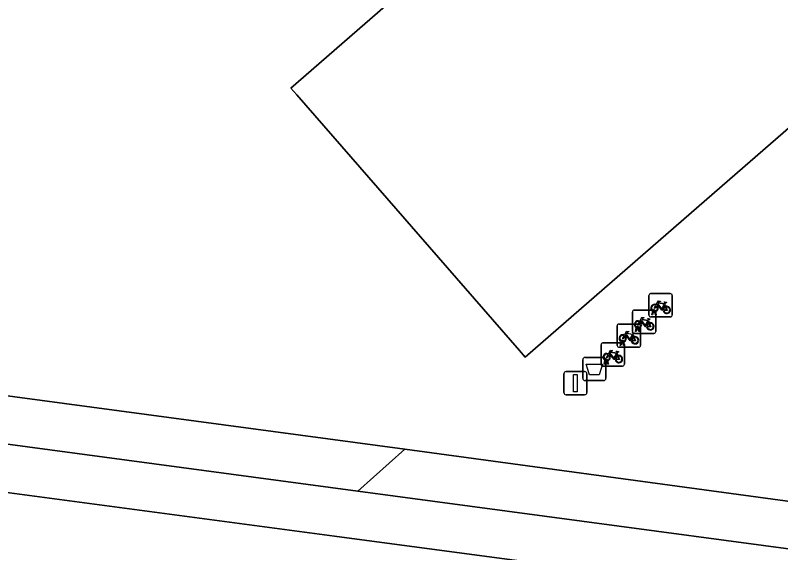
# Model space of a CAD drawing. Extents: x 155887 to 156869, y 383880 to 384678.
# Drawn here: x 156191.16 to 156224.02, y 383984.16 to 384007.22 of the extents above; entities that cross this region are included whole.
import ezdxf

# ---------------------------------------------------------------- set-up
doc = ezdxf.new("R2010")
doc.units = 0
for name, color, linetype in [('IMGEO_Afvalbak', 7, 'Continuous'), ('IMGEO_Berm_groen', 7, 'Continuous'), ('IMGEO_Erf', 7, 'Continuous'), ('IMGEO_Fietsenrek', 7, 'Continuous'), ('IMGEO_Groenvoorziening', 7, 'Continuous'), ('IMGEO_Lichtmast', 7, 'Continuous'), ('IMGEO_Pand', 7, 'Continuous'), ('IMGEO_Voetpad_open', 7, 'Continuous')]:
    doc.layers.add(name, color=color, linetype=linetype)

msp = doc.modelspace()

# ---------------------------------------------------------------- linework, layer by layer
at = {"layer": 'IMGEO_Afvalbak'}
for p, q in [((156215.525, 383991.645), (156215.525, 383992.445)), ((156215.525, 383992.445), (156215.525, 383991.645)), ((156215.625, 383992.545), (156216.415, 383992.545)), ((156216.415, 383992.545), (156215.625, 383992.545)), ((156216.515, 383992.445), (156216.515, 383991.645)), ((156216.515, 383991.645), (156216.515, 383992.445)), ((156216.415, 383991.545), (156215.625, 383991.545)), ((156215.625, 383991.545), (156216.415, 383991.545))]:
    msp.add_line(p, q, dxfattribs=at)
msp.add_lwpolyline([(156215.668, 383992.259), (156216.372, 383992.259), (156216.223, 383991.789), (156215.817, 383991.789), (156215.668, 383992.259)], dxfattribs=at)
for centre, start, end in [((156215.625, 383992.445), 90, 180), ((156215.625, 383992.445), 90, 180), ((156216.415, 383992.445), 0, 90), ((156216.415, 383992.445), 360, 90), ((156215.625, 383991.645), 180, 270), ((156215.625, 383991.645), 180, 270), ((156216.415, 383991.645), 270, 0), ((156216.415, 383991.645), 270, 0)]:
    msp.add_arc(centre, 0.1, start, end, dxfattribs=at)
at = {"layer": 'IMGEO_Berm_groen'}
for points in [[(156204.869, 383984.866), (156169.217, 383989.622), (156168.798, 383986.208)], [(156214.733, 383982.064), (156216.122, 383983.374), (156204.869, 383984.866)]]:
    msp.add_lwpolyline(points, dxfattribs=at)
at = {"layer": 'IMGEO_Erf'}
msp.add_lwpolyline([(156269.034, 384081.375), (156170.141, 383995.483), (156169.903, 383993.69), (156207.88, 383988.6), (156234.749, 383984.953)], dxfattribs=at)
msp.add_lwpolyline([(156213.053, 383992.559), (156212.81, 383992.838), (156203.252, 384003.806), (156202.997, 384004.098), (156219.537, 384018.482), (156219.631, 384018.564), (156223.306, 384014.603), (156224.367, 384015.52), (156227.328, 384012.107), (156226.378, 384011.29), (156229.788, 384007.614), (156229.436, 384007.319), (156229.699, 384007.017), (156221.836, 384000.188)], close=True, dxfattribs=at)
at = {"layer": 'IMGEO_Fietsenrek'}
for p, q in [((156218.363, 383994.355), (156218.363, 383995.196)), ((156218.363, 383995.196), (156218.363, 383994.355)), ((156218.438, 383995.28), (156219.279, 383995.28)), ((156219.279, 383995.28), (156218.438, 383995.28)), ((156219.363, 383995.205), (156219.363, 383994.364)), ((156219.363, 383994.364), (156219.363, 383995.205)), ((156219.05, 383994.829), (156219.086, 383994.734)), ((156217.656, 383993.648), (156217.656, 383994.489)), ((156217.656, 383994.489), (156217.656, 383993.648)), ((156217.731, 383994.573), (156218.572, 383994.573)), ((156218.572, 383994.573), (156217.731, 383994.573)), ((156218.49, 383994.364), (156218.529, 383994.524)), ((156218.559, 383994.512), (156218.524, 383994.364)), ((156218.601, 383994.536), (156218.6, 383994.54)), ((156218.642, 383994.364), (156218.608, 383994.506)), ((156218.632, 383994.547), (156218.633, 383994.54)), ((156218.64, 383994.51), (156218.675, 383994.364)), ((156218.656, 383994.498), (156218.656, 383993.657)), ((156218.656, 383993.657), (156218.656, 383994.498)), ((156218.343, 383994.122), (156218.379, 383994.027)), ((156219.288, 383994.28), (156218.447, 383994.28)), ((156218.447, 383994.28), (156219.288, 383994.28)), ((156218.524, 383994.364), (156218.49, 383994.364)), ((156218.675, 383994.364), (156218.642, 383994.364)), ((156217, 383993.05), (156217, 383993.891)), ((156217, 383993.891), (156217, 383993.05)), ((156217.075, 383993.975), (156217.916, 383993.975)), ((156217.916, 383993.975), (156217.075, 383993.975)), ((156217.783, 383993.657), (156217.822, 383993.817)), ((156217.852, 383993.805), (156217.817, 383993.657)), ((156217.894, 383993.829), (156217.893, 383993.833)), ((156217.935, 383993.657), (156217.901, 383993.799)), ((156217.925, 383993.84), (156217.926, 383993.833)), ((156217.933, 383993.803), (156217.968, 383993.657)), ((156218, 383993.9), (156218, 383993.059)), ((156218, 383993.059), (156218, 383993.9)), ((156217.687, 383993.524), (156217.723, 383993.429)), ((156218.581, 383993.573), (156217.74, 383993.573)), ((156217.74, 383993.573), (156218.581, 383993.573)), ((156217.817, 383993.657), (156217.783, 383993.657)), ((156217.968, 383993.657), (156217.935, 383993.657)), ((156216.31, 383992.241), (156216.31, 383993.082)), ((156216.31, 383993.082), (156216.31, 383992.241)), ((156216.385, 383993.166), (156217.226, 383993.166)), ((156217.226, 383993.166), (156216.385, 383993.166)), ((156217.127, 383993.059), (156217.166, 383993.219)), ((156217.196, 383993.207), (156217.161, 383993.059)), ((156217.238, 383993.231), (156217.237, 383993.235)), ((156217.279, 383993.059), (156217.245, 383993.201)), ((156217.269, 383993.242), (156217.27, 383993.235)), ((156217.277, 383993.205), (156217.312, 383993.059)), ((156217.31, 383993.091), (156217.31, 383992.25)), ((156217.31, 383992.25), (156217.31, 383993.091)), ((156217.925, 383992.975), (156217.084, 383992.975)), ((156217.084, 383992.975), (156217.925, 383992.975)), ((156217.161, 383993.059), (156217.127, 383993.059)), ((156217.312, 383993.059), (156217.279, 383993.059)), ((156216.548, 383992.422), (156216.547, 383992.426)), ((156216.579, 383992.433), (156216.58, 383992.426)), ((156216.997, 383992.715), (156217.033, 383992.62)), ((156217.235, 383992.166), (156216.394, 383992.166)), ((156216.394, 383992.166), (156217.235, 383992.166)), ((156216.437, 383992.25), (156216.476, 383992.41)), ((156216.471, 383992.25), (156216.437, 383992.25)), ((156216.506, 383992.398), (156216.471, 383992.25)), ((156216.589, 383992.25), (156216.555, 383992.392)), ((156216.587, 383992.396), (156216.622, 383992.25)), ((156216.622, 383992.25), (156216.589, 383992.25))]:
    msp.add_line(p, q, dxfattribs=at)
for points in [[(156218.697, 383994.754), (156218.645, 383994.664), (156218.605, 383994.639), (156218.606, 383994.686), (156218.661, 383994.78)], [(156218.676, 383994.806), (156218.771, 383994.97), (156218.857, 383994.956), (156218.859, 383994.947), (156218.803, 383994.936), (156218.776, 383994.891), (156219.032, 383994.85)], [(156218.972, 383994.562), (156218.922, 383994.562), (156218.731, 383994.813), (156218.712, 383994.781)], [(156219.019, 383994.825), (156218.762, 383994.866), (156218.745, 383994.837), (156218.912, 383994.617), (156219.019, 383994.825)], [(156219.067, 383994.727), (156219.037, 383994.804), (156218.928, 383994.586), (156218.971, 383994.586)], [(156219.032, 383994.85), (156219.057, 383994.899), (156219.051, 383994.903), (156219.028, 383994.907), (156219.016, 383994.914), (156219.015, 383994.917), (156219.017, 383994.922), (156219.112, 383994.907), (156219.114, 383994.897), (156219.104, 383994.884), (156219.092, 383994.878), (156219.078, 383994.884), (156219.05, 383994.829)], [(156219.001, 383994.586), (156219.121, 383994.585), (156219.077, 383994.699)], [(156219.097, 383994.706), (156219.152, 383994.561), (156219.002, 383994.561)], [(156217.99, 383994.047), (156217.938, 383993.957), (156217.898, 383993.932), (156217.899, 383993.979), (156217.954, 383994.073)], [(156217.969, 383994.099), (156218.064, 383994.263), (156218.15, 383994.249), (156218.152, 383994.24), (156218.096, 383994.229), (156218.069, 383994.184), (156218.325, 383994.143)], [(156218.265, 383993.855), (156218.215, 383993.855), (156218.024, 383994.106), (156218.005, 383994.074)], [(156218.312, 383994.118), (156218.055, 383994.159), (156218.038, 383994.13), (156218.205, 383993.91), (156218.312, 383994.118)], [(156218.36, 383994.02), (156218.33, 383994.097), (156218.221, 383993.879), (156218.264, 383993.879)], [(156218.325, 383994.143), (156218.35, 383994.192), (156218.344, 383994.196), (156218.321, 383994.2), (156218.309, 383994.207), (156218.308, 383994.21), (156218.31, 383994.215), (156218.405, 383994.2), (156218.407, 383994.19), (156218.397, 383994.177), (156218.385, 383994.171), (156218.371, 383994.177), (156218.343, 383994.122)], [(156218.294, 383993.879), (156218.414, 383993.878), (156218.37, 383993.992)], [(156218.39, 383993.999), (156218.445, 383993.854), (156218.295, 383993.854)], [(156217.334, 383993.449), (156217.282, 383993.359), (156217.242, 383993.334), (156217.243, 383993.381), (156217.298, 383993.475)], [(156217.313, 383993.501), (156217.408, 383993.665), (156217.494, 383993.651), (156217.496, 383993.642), (156217.44, 383993.631), (156217.413, 383993.586), (156217.669, 383993.545)], [(156217.609, 383993.257), (156217.559, 383993.257), (156217.368, 383993.508), (156217.349, 383993.476)], [(156217.656, 383993.52), (156217.399, 383993.561), (156217.382, 383993.532), (156217.549, 383993.312), (156217.656, 383993.52)], [(156217.704, 383993.422), (156217.674, 383993.499), (156217.565, 383993.281), (156217.608, 383993.281)], [(156217.669, 383993.545), (156217.694, 383993.594), (156217.688, 383993.598), (156217.665, 383993.602), (156217.653, 383993.609), (156217.652, 383993.612), (156217.654, 383993.617), (156217.749, 383993.602), (156217.751, 383993.592), (156217.741, 383993.579), (156217.729, 383993.573), (156217.715, 383993.579), (156217.687, 383993.524)], [(156217.638, 383993.281), (156217.758, 383993.28), (156217.714, 383993.394)], [(156217.734, 383993.401), (156217.789, 383993.256), (156217.639, 383993.256)], [(156216.623, 383992.692), (156216.718, 383992.856), (156216.804, 383992.842), (156216.806, 383992.833), (156216.75, 383992.822), (156216.723, 383992.777), (156216.979, 383992.736)], [(156216.966, 383992.711), (156216.709, 383992.752), (156216.692, 383992.723), (156216.859, 383992.503), (156216.966, 383992.711)], [(156216.979, 383992.736), (156217.004, 383992.785), (156216.998, 383992.789), (156216.975, 383992.793), (156216.963, 383992.8), (156216.962, 383992.803), (156216.964, 383992.808), (156217.059, 383992.793), (156217.061, 383992.783), (156217.051, 383992.77), (156217.039, 383992.764), (156217.025, 383992.77), (156216.997, 383992.715)], [(156216.644, 383992.64), (156216.592, 383992.55), (156216.552, 383992.525), (156216.553, 383992.572), (156216.608, 383992.666)], [(156216.919, 383992.448), (156216.869, 383992.448), (156216.678, 383992.699), (156216.659, 383992.667)], [(156217.014, 383992.613), (156216.984, 383992.69), (156216.875, 383992.472), (156216.918, 383992.472)], [(156216.948, 383992.472), (156217.068, 383992.471), (156217.024, 383992.585)], [(156217.044, 383992.592), (156217.099, 383992.447), (156216.949, 383992.447)]]:
    msp.add_lwpolyline(points, dxfattribs=at)
for centre, radius, start, end in [((156218.441, 383995.202), 0.0779, 92.4484, 184.2845), ((156218.441, 383995.202), 0.0779, 92.4484, 184.2845), ((156219.285, 383995.202), 0.0779, 2.4484, 94.2845), ((156219.285, 383995.202), 0.0779, 2.4484, 94.2845), ((156218.603, 383994.665), 0.159, 62.6766, 242.1369), ((156218.603, 383994.665), 0.129, 63.3192, 238.903), ((156218.603, 383994.665), 0.129, 283.6043, 43.4302), ((156218.603, 383994.665), 0.159, 283.5766, 46.6042), ((156219.13, 383994.581), 0.159, 113.3408, 178.3217), ((156219.13, 383994.581), 0.159, 187.0065, 105.7708), ((156217.734, 383994.495), 0.0779, 92.4484, 184.2845), ((156217.734, 383994.495), 0.0779, 92.4484, 184.2845), ((156218.583, 383994.536), 0.0499, 12.8025, 158.6934), ((156218.603, 383994.665), 0.159, 253.9967, 271.7867), ((156218.583, 383994.536), 0.0174, 12.8025, 163.4502), ((156218.603, 383994.665), 0.129, 253.415, 269.0204), ((156218.578, 383994.495), 0.0779, 2.4484, 94.2845), ((156218.578, 383994.495), 0.0779, 2.4484, 94.2845), ((156219.13, 383994.581), 0.129, 113.923, 177.9556), ((156219.13, 383994.581), 0.129, 188.6715, 104.5883), ((156217.896, 383993.958), 0.159, 62.6766, 242.1369), ((156217.896, 383993.958), 0.129, 63.3192, 238.903), ((156217.896, 383993.958), 0.159, 283.5766, 46.6042), ((156218.441, 383994.358), 0.0779, 182.4484, 274.2845), ((156218.441, 383994.358), 0.0779, 182.4484, 274.2845), ((156219.285, 383994.358), 0.0779, 272.4484, 4.2845), ((156219.285, 383994.358), 0.0779, 272.4484, 4.2845), ((156217.078, 383993.897), 0.0779, 92.4484, 184.2845), ((156217.078, 383993.897), 0.0779, 92.4484, 184.2845), ((156217.876, 383993.829), 0.0499, 12.8025, 158.6934), ((156217.896, 383993.958), 0.159, 253.9967, 271.7867), ((156217.876, 383993.829), 0.0174, 12.8025, 163.4502), ((156217.896, 383993.958), 0.129, 253.415, 269.0204), ((156217.922, 383993.897), 0.0779, 2.4484, 94.2845), ((156217.922, 383993.897), 0.0779, 2.4484, 94.2845), ((156217.896, 383993.958), 0.129, 283.6043, 43.4302), ((156218.423, 383993.874), 0.159, 113.3408, 178.3217), ((156218.423, 383993.874), 0.159, 187.0065, 105.7708), ((156218.423, 383993.874), 0.129, 113.923, 177.9556), ((156218.423, 383993.874), 0.129, 188.6715, 104.5883), ((156217.24, 383993.36), 0.159, 62.6766, 242.1369), ((156217.24, 383993.36), 0.129, 63.3192, 238.903), ((156217.24, 383993.36), 0.129, 283.6043, 43.4302), ((156217.24, 383993.36), 0.159, 283.5766, 46.6042), ((156217.767, 383993.276), 0.159, 113.3408, 178.3217), ((156217.767, 383993.276), 0.159, 187.0065, 105.7708), ((156217.767, 383993.276), 0.129, 188.6715, 104.5883), ((156217.734, 383993.651), 0.0779, 182.4484, 274.2845), ((156217.734, 383993.651), 0.0779, 182.4484, 274.2845), ((156218.578, 383993.651), 0.0779, 272.4484, 4.2845), ((156218.578, 383993.651), 0.0779, 272.4484, 4.2845), ((156216.388, 383993.088), 0.0779, 92.4484, 184.2845), ((156216.388, 383993.088), 0.0779, 92.4484, 184.2845), ((156217.22, 383993.231), 0.0499, 12.8025, 158.6934), ((156217.24, 383993.36), 0.159, 253.9967, 271.7867), ((156217.22, 383993.231), 0.0174, 12.8025, 163.4502), ((156217.24, 383993.36), 0.129, 253.415, 269.0204), ((156217.232, 383993.088), 0.0779, 2.4484, 94.2845), ((156217.232, 383993.088), 0.0779, 2.4484, 94.2845), ((156217.767, 383993.276), 0.129, 113.923, 177.9556), ((156217.078, 383993.053), 0.0779, 182.4484, 274.2845), ((156217.078, 383993.053), 0.0779, 182.4484, 274.2845), ((156217.922, 383993.053), 0.0779, 272.4484, 4.2845), ((156217.922, 383993.053), 0.0779, 272.4484, 4.2845), ((156216.55, 383992.551), 0.159, 62.6766, 242.1369), ((156216.55, 383992.551), 0.129, 63.3192, 238.903), ((156216.53, 383992.422), 0.0499, 12.8025, 158.6934), ((156216.53, 383992.422), 0.0174, 12.8025, 163.4502), ((156216.55, 383992.551), 0.129, 253.415, 269.0204), ((156216.55, 383992.551), 0.129, 283.6043, 43.4302), ((156216.55, 383992.551), 0.159, 283.5766, 46.6042), ((156217.077, 383992.467), 0.159, 113.3408, 178.3217), ((156217.077, 383992.467), 0.159, 187.0065, 105.7708), ((156217.077, 383992.467), 0.129, 113.923, 177.9556), ((156217.077, 383992.467), 0.129, 188.6715, 104.5883), ((156216.388, 383992.244), 0.0779, 182.4484, 274.2845), ((156216.388, 383992.244), 0.0779, 182.4484, 274.2845), ((156216.55, 383992.551), 0.159, 253.9967, 271.7867), ((156217.232, 383992.244), 0.0779, 272.4484, 4.2845), ((156217.232, 383992.244), 0.0779, 272.4484, 4.2845)]:
    msp.add_arc(centre, radius, start, end, dxfattribs=at)
at = {"layer": 'IMGEO_Groenvoorziening'}
msp.add_lwpolyline([(156207.88, 383988.6), (156169.903, 383993.69), (156167.661, 383993.99), (156166.404, 383992.095), (156205.866, 383986.804)], close=True, dxfattribs=at)
at = {"layer": 'IMGEO_Lichtmast'}
for p, q in [((156214.712, 383991.038), (156214.712, 383991.838)), ((156214.712, 383991.838), (156214.712, 383991.038)), ((156214.812, 383991.938), (156215.602, 383991.938)), ((156215.602, 383991.938), (156214.812, 383991.938)), ((156215.702, 383991.838), (156215.702, 383991.038)), ((156215.702, 383991.038), (156215.702, 383991.838)), ((156215.602, 383990.938), (156214.812, 383990.938)), ((156214.812, 383990.938), (156215.602, 383990.938))]:
    msp.add_line(p, q, dxfattribs=at)
msp.add_lwpolyline([(156215.132, 383991.813), (156215.282, 383991.813), (156215.282, 383991.063), (156215.132, 383991.063), (156215.132, 383991.813)], dxfattribs=at)
for centre, start, end in [((156214.812, 383991.838), 90, 180), ((156214.812, 383991.838), 90, 180), ((156215.602, 383991.838), 0, 90), ((156215.602, 383991.838), 360, 90), ((156214.812, 383991.038), 180, 270), ((156214.812, 383991.038), 180, 270), ((156215.602, 383991.038), 270, 0), ((156215.602, 383991.038), 270, 0)]:
    msp.add_arc(centre, 0.1, start, end, dxfattribs=at)
at = {"layer": 'IMGEO_Pand'}
msp.add_lwpolyline([(156221.836, 384000.188), (156229.699, 384007.017), (156229.436, 384007.319), (156229.788, 384007.614), (156226.378, 384011.29), (156227.328, 384012.107), (156224.367, 384015.52), (156223.306, 384014.603), (156219.631, 384018.564), (156219.537, 384018.482), (156202.997, 384004.098), (156203.252, 384003.806), (156212.81, 383992.838), (156213.053, 383992.559)], close=True, dxfattribs=at)
at = {"layer": 'IMGEO_Voetpad_open'}
for points in [[(156234.496, 383982.971), (156205.866, 383986.804), (156166.404, 383992.095)], [(156166.095, 383990.065), (156166.724, 383989.953), (156169.217, 383989.622), (156204.869, 383984.866), (156216.122, 383983.374), (156225.119, 383982.137), (156294.493, 383972.889), (156351.373, 383965.739), (156357.724, 383964.959), (156359.692, 383964.717), (156367.617, 383963.736)]]:
    msp.add_lwpolyline(points, dxfattribs=at)
msp.add_lwpolyline([(156207.88, 383988.6), (156205.866, 383986.804), (156234.496, 383982.971), (156234.749, 383984.953)], close=True, dxfattribs=at)

doc.saveas('drawing.dxf')
